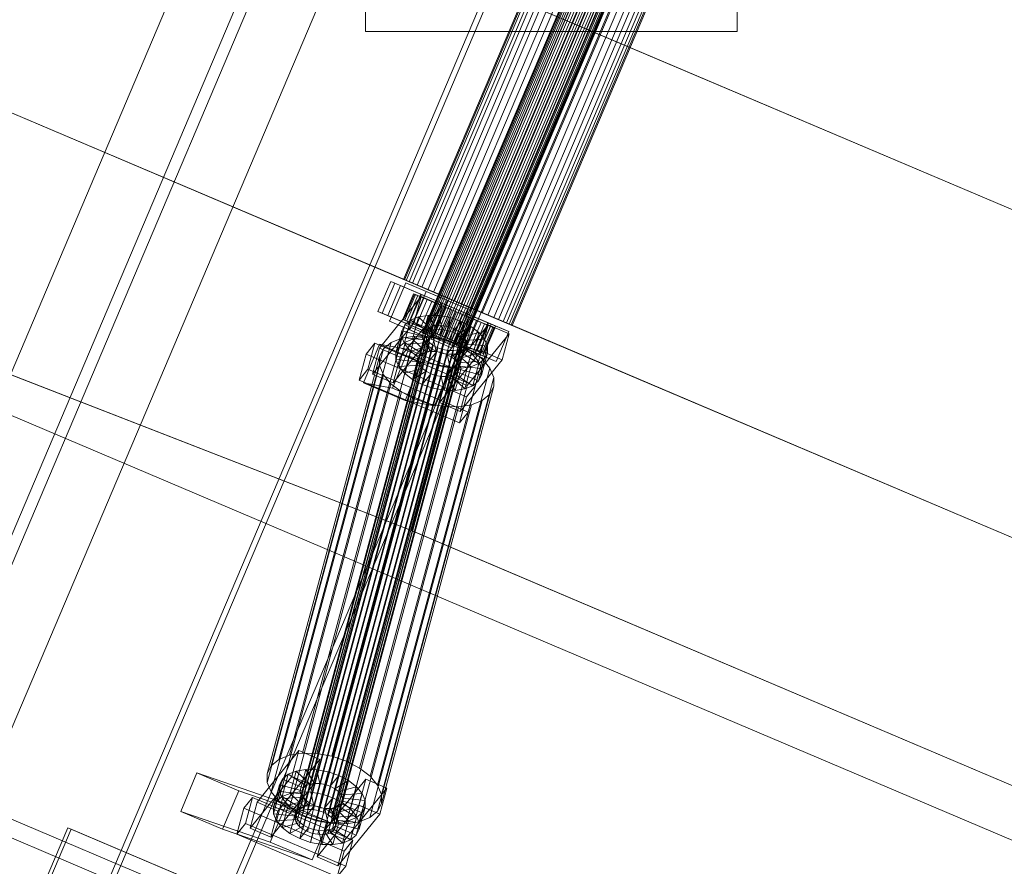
# Model space of a CAD drawing. Header units: millimetres. Extents: x -4738 to 65662, y -68080 to 6847.
# Tile 527 of 656: x 18799 to 19223, y -18870 to -18505. Entities that reach past the tile are written whole.
import ezdxf

# ---------------------------------------------------------------- set-up
doc = ezdxf.new("R2010")
doc.units = ezdxf.units.MM
doc.layers.add('superior_C02', color=7, linetype='Continuous', lineweight=0)
doc.layers.add('superior_C10', color=7, linetype='Continuous', lineweight=0)

msp = doc.modelspace()

# ---------------------------------------------------------------- linework, layer by layer
at = {"layer": 'superior_C02'}
for p, q in [((18947.51, -18510), (18947.51, -18350)), ((19107.51, -18350), (19107.51, -18510)), ((19107.51, -18510), (18947.51, -18510))]:
    msp.add_line(p, q, dxfattribs=at)
at = {"layer": 'superior_C10'}
for p, q in [((19405.667, -17218.263), (18366.275, -19666.785)), ((19430.981, -17229.008), (18391.588, -19677.531)), ((18396.191, -19679.485), (19435.583, -17230.962)), ((18421.504, -19690.23), (19460.897, -17241.708)), ((18834.018, -18882.177), (19166.155, -18099.755)), ((19168.37, -18100.695), (18836.233, -18883.117)), ((19211.967, -18119.202), (18879.83, -18901.624)), ((18882.045, -18902.564), (19214.181, -18120.142)), ((18406.51, -18238.994), (19042.738, -18509.071)), ((19043.837, -18509.538), (18407.609, -18239.46)), ((18355.713, -18358.659), (18991.941, -18628.736)), ((18993.04, -18629.203), (18356.812, -18359.125)), ((19087.612, -18367.338), (18971.951, -18639.805)), ((18972.104, -18639.87), (19087.766, -18367.403)), ((19088.023, -18367.512), (18972.361, -18639.979)), ((19088.472, -18367.703), (18972.81, -18640.17)), ((19088.968, -18367.913), (18973.307, -18640.38)), ((19089.683, -18368.217), (18974.022, -18640.684)), ((19090.385, -18368.515), (18974.724, -18640.982)), ((19091.317, -18368.91), (18975.655, -18641.378)), ((19092.177, -18369.275), (18976.515, -18641.743)), ((19093.262, -18369.736), (18977.6, -18642.203)), ((19094.221, -18370.143), (18978.559, -18642.61)), ((19095.386, -18370.637), (18979.724, -18643.105)), ((19096.378, -18371.059), (18980.717, -18643.526)), ((19097.543, -18371.553), (18981.881, -18644.02)), ((19098.502, -18371.96), (18982.84, -18644.427)), ((19099.587, -18372.421), (18983.925, -18644.888)), ((19100.447, -18372.786), (18984.785, -18645.253)), ((19101.378, -18373.181), (18985.717, -18645.648)), ((19102.08, -18373.479), (18986.419, -18645.946)), ((19102.795, -18373.783), (18987.134, -18646.25)), ((19103.292, -18373.994), (18987.63, -18646.461)), ((19103.741, -18374.184), (18988.08, -18646.652)), ((19103.998, -18374.293), (18988.336, -18646.761)), ((19104.151, -18374.358), (18988.49, -18646.826)), ((19065.51, -18377.51), (18963.915, -18616.839)), ((18964.348, -18617.023), (19065.942, -18377.693)), ((19066.668, -18378.001), (18965.073, -18617.331)), ((19067.936, -18378.54), (18966.341, -18617.869)), ((19069.337, -18379.134), (18967.742, -18618.464)), ((19071.355, -18379.991), (18969.76, -18619.32)), ((19073.336, -18380.832), (18971.741, -18620.161)), ((19075.966, -18381.948), (18974.371, -18621.278)), ((19078.392, -18382.978), (18976.798, -18622.308)), ((19081.455, -18384.278), (18979.86, -18623.608)), ((19084.161, -18385.427), (18982.566, -18624.757)), ((19087.447, -18386.822), (18985.853, -18626.152)), ((19090.249, -18388.012), (18988.655, -18627.341)), ((19093.536, -18389.407), (18991.941, -18628.736)), ((19093.536, -18389.407), (19042.738, -18509.071)), ((19096.242, -18390.556), (18994.647, -18629.885)), ((19099.304, -18391.856), (18997.71, -18631.185)), ((19101.731, -18392.886), (19000.136, -18632.215)), ((19043.837, -18509.538), (19094.635, -18389.873)), ((19104.361, -18394.002), (19002.766, -18633.331)), ((19106.342, -18394.843), (19004.747, -18634.172)), ((19108.36, -18395.7), (19006.765, -18635.029)), ((19109.761, -18396.294), (19008.166, -18635.624)), ((19111.029, -18396.833), (19009.434, -18636.162)), ((19111.754, -18397.141), (19010.16, -18636.47)), ((19112.187, -18397.324), (19010.592, -18636.653)), ((18241.459, -18440.523), (27684.903, -22449.244)), ((27685.833, -22449.639), (18242.389, -18440.917)), ((18308.823, -18469.118), (18966.137, -18724.57)), ((18967.236, -18725.037), (18309.922, -18469.585)), ((19042.738, -18509.071), (18991.941, -18628.736)), ((18993.04, -18629.203), (19043.837, -18509.538)), ((19042.738, -18509.071), (19448.681, -18681.393)), ((19449.78, -18681.86), (19043.837, -18509.538)), ((18952.878, -18630.622), (18958.348, -18617.735)), ((18957.783, -18634.877), (18964.816, -18618.308)), ((18958.348, -18617.735), (19001.635, -18636.11)), ((18958.348, -18617.735), (18960.194, -18618.518)), ((18965.073, -18617.331), (18963.915, -18616.839)), ((18963.915, -18616.839), (18964.348, -18617.023)), ((18964.348, -18617.023), (18966.341, -18617.869)), ((18964.816, -18618.308), (18982.853, -18625.964)), ((18964.816, -18618.308), (18973.6, -18622.037)), ((18967.742, -18618.464), (18965.073, -18617.331)), ((18966.341, -18617.869), (18969.76, -18619.32)), ((18971.741, -18620.161), (18967.742, -18618.464)), ((18960.194, -18618.518), (18954.723, -18631.405)), ((18957.059, -18632.397), (18962.53, -18619.51)), ((19003.48, -18636.894), (18960.194, -18618.518)), ((18962.53, -18619.51), (18971.548, -18623.338)), ((18962.53, -18619.51), (18971.388, -18623.27)), ((18973.6, -18622.037), (18966.567, -18638.606)), ((18969.76, -18619.32), (18974.371, -18621.278)), ((18976.798, -18622.308), (18971.741, -18620.161)), ((18991.637, -18629.693), (18973.6, -18622.037)), ((18974.371, -18621.278), (18979.86, -18623.608)), ((18982.566, -18624.757), (18976.798, -18622.308)), ((18953.467, -18646.454), (18971.508, -18624.203)), ((18968.233, -18623.017), (18963.544, -18634.063)), ((18963.867, -18634.201), (18968.556, -18623.155)), ((18969.099, -18623.385), (18964.41, -18634.431)), ((18970.048, -18623.788), (18965.359, -18634.834)), ((18971.388, -18623.27), (18965.917, -18636.157)), ((18971.548, -18623.338), (18966.078, -18636.225)), ((18971.096, -18624.233), (18966.407, -18635.279)), ((18972.605, -18624.873), (18967.916, -18635.919)), ((18977.421, -18626.918), (18968.233, -18623.017)), ((18968.233, -18623.017), (18969.099, -18623.385)), ((18968.556, -18623.155), (18968.233, -18623.017)), ((18971.508, -18624.203), (18968.497, -18635.383)), ((18970.048, -18623.788), (18968.556, -18623.155)), ((18968.556, -18623.155), (18977.574, -18626.983)), ((18977.831, -18627.092), (18969.099, -18623.385)), ((18969.099, -18623.385), (18971.096, -18624.233)), ((18974.087, -18625.503), (18969.398, -18636.549)), ((18978.281, -18627.283), (18970.048, -18623.788)), ((18972.605, -18624.873), (18970.048, -18623.788)), ((18978.777, -18627.494), (18971.096, -18624.233)), ((18971.096, -18624.233), (18974.087, -18625.503)), ((18976.054, -18626.338), (18971.365, -18637.384)), ((18980.406, -18627.099), (18971.388, -18623.27)), ((18980.522, -18628.041), (18971.508, -18624.203)), ((18980.406, -18627.099), (18971.548, -18623.338)), ((18979.492, -18627.797), (18972.605, -18624.873)), ((18976.054, -18626.338), (18972.605, -18624.873)), ((18972.732, -18637.964), (18977.421, -18626.918)), ((18980.194, -18628.095), (18974.087, -18625.503)), ((18974.087, -18625.503), (18977.869, -18627.108)), ((18982.853, -18625.964), (18975.819, -18642.533)), ((18981.126, -18628.491), (18976.054, -18626.338)), ((18980.16, -18628.081), (18976.054, -18626.338)), ((18977.831, -18627.092), (18977.421, -18626.918)), ((18977.421, -18626.918), (18977.574, -18626.983)), ((18979.86, -18623.608), (18985.853, -18626.152)), ((18988.655, -18627.341), (18982.566, -18624.757)), ((18982.853, -18625.964), (18991.637, -18629.693)), ((18985.853, -18626.152), (18991.941, -18628.736)), ((18996.165, -18648.997), (18952.878, -18630.622)), ((18954.723, -18631.405), (18952.878, -18630.622)), ((18980.522, -18628.041), (18962.481, -18650.292)), ((18991.941, -18628.736), (18966.137, -18724.57)), ((18967.236, -18725.037), (18993.04, -18629.203)), ((18977.574, -18626.983), (18972.885, -18638.029)), ((18973.142, -18638.138), (18977.831, -18627.092)), ((18977.869, -18627.108), (18973.18, -18638.154)), ((18973.592, -18638.329), (18978.281, -18627.283)), ((18974.088, -18638.54), (18978.777, -18627.494)), ((18974.803, -18638.843), (18979.492, -18627.797)), ((18974.935, -18639.986), (18980.406, -18627.099)), ((18980.16, -18628.081), (18975.471, -18639.126)), ((18975.505, -18639.141), (18980.194, -18628.095)), ((18976.437, -18639.537), (18981.126, -18628.491)), ((18977.297, -18639.902), (18981.986, -18628.856)), ((18982.184, -18628.94), (18977.495, -18639.986)), ((18977.511, -18639.222), (18980.522, -18628.041)), ((18977.574, -18626.983), (18978.281, -18627.283)), ((18978.777, -18627.494), (18977.831, -18627.092)), ((18981.986, -18628.856), (18977.869, -18627.108)), ((18977.869, -18627.108), (18982.184, -18628.94)), ((18978.281, -18627.283), (18979.492, -18627.797)), ((18978.382, -18640.362), (18983.071, -18629.316)), ((18980.194, -18628.095), (18978.777, -18627.494)), ((18979.341, -18640.769), (18984.03, -18629.723)), ((18979.492, -18627.797), (18981.126, -18628.491)), ((18984.643, -18629.983), (18979.954, -18641.029)), ((18983.071, -18629.316), (18980.16, -18628.081)), ((18984.643, -18629.983), (18980.16, -18628.081)), ((18981.986, -18628.856), (18980.194, -18628.095)), ((18980.505, -18641.264), (18985.194, -18630.218)), ((18981.126, -18628.491), (18983.071, -18629.316)), ((18981.498, -18641.685), (18986.187, -18630.639)), ((18984.03, -18629.723), (18981.986, -18628.856)), ((18986.739, -18630.873), (18982.05, -18641.919)), ((18984.03, -18629.723), (18982.184, -18628.94)), ((18982.184, -18628.94), (18986.739, -18630.873)), ((18982.663, -18642.179), (18987.352, -18631.133)), ((18983.071, -18629.316), (18985.194, -18630.218)), ((18986.187, -18630.639), (18984.03, -18629.723)), ((18984.603, -18646.262), (18991.637, -18629.693)), ((18985.194, -18630.218), (18984.643, -18629.983)), ((18989.197, -18631.917), (18984.643, -18629.983)), ((18985.194, -18630.218), (18987.352, -18631.133)), ((18988.31, -18631.54), (18986.187, -18630.639)), ((18986.187, -18630.639), (18986.739, -18630.873)), ((18986.739, -18630.873), (18991.221, -18632.776)), ((18987.352, -18631.133), (18989.197, -18631.917)), ((18987.352, -18631.133), (18989.396, -18632.001)), ((18994.647, -18629.885), (18988.655, -18627.341)), ((18991.941, -18628.736), (19397.884, -18801.058)), ((18991.941, -18628.736), (18997.71, -18631.185)), ((19398.983, -18801.524), (18993.04, -18629.203)), ((19000.136, -18632.215), (18994.647, -18629.885)), ((18997.71, -18631.185), (19002.766, -18633.331)), ((18968.497, -18635.383), (18950.457, -18657.635)), ((18954.723, -18631.405), (18998.01, -18649.781)), ((18966.078, -18636.225), (18957.059, -18632.397)), ((18965.917, -18636.157), (18957.059, -18632.397)), ((18975.819, -18642.533), (18957.783, -18634.877)), ((18966.567, -18638.606), (18957.783, -18634.877)), ((18964.41, -18634.431), (18963.544, -18634.063)), ((18963.544, -18634.063), (18972.732, -18637.964)), ((18963.544, -18634.063), (18963.867, -18634.201)), ((18972.885, -18638.029), (18963.867, -18634.201)), ((18963.867, -18634.201), (18965.359, -18634.834)), ((18966.883, -18634.4), (18964.303, -18643.983)), ((18966.407, -18635.279), (18964.41, -18634.431)), ((18964.41, -18634.431), (18973.142, -18638.138)), ((18966.883, -18634.4), (18964.451, -18636.431)), ((18965.359, -18634.834), (18973.592, -18638.329)), ((18965.359, -18634.834), (18967.916, -18635.919)), ((18969.398, -18636.549), (18966.407, -18635.279)), ((18966.407, -18635.279), (18974.088, -18638.54)), ((18970.316, -18633.004), (18966.883, -18634.4)), ((18974.617, -18639.307), (18966.883, -18634.4)), ((18970.316, -18633.004), (18967.736, -18642.588)), ((18968.497, -18635.383), (18977.511, -18639.222)), ((18974.517, -18632.339), (18970.316, -18633.004)), ((18976.243, -18638.646), (18970.316, -18633.004)), ((18974.517, -18632.339), (18971.936, -18641.922)), ((18978.233, -18638.331), (18974.517, -18632.339)), ((18979.199, -18632.45), (18974.517, -18632.339)), ((18979.199, -18632.45), (18976.618, -18642.033)), ((18980.451, -18638.383), (18979.199, -18632.45)), ((18984.043, -18633.328), (18979.199, -18632.45)), ((18984.043, -18633.328), (18981.462, -18642.912)), ((18982.745, -18638.8), (18984.043, -18633.328)), ((18983.621, -18642.586), (18988.31, -18631.54)), ((18988.719, -18634.916), (18984.043, -18633.328)), ((18989.197, -18631.917), (18984.508, -18642.963)), ((18984.707, -18643.047), (18989.396, -18632.001)), ((18984.96, -18639.551), (18988.719, -18634.916)), ((18985.566, -18643.412), (18990.255, -18632.366)), ((18985.917, -18644.647), (18991.388, -18631.76)), ((18988.719, -18634.916), (18986.138, -18644.499)), ((18986.498, -18643.808), (18991.187, -18632.762)), ((18991.221, -18632.776), (18986.532, -18643.822)), ((18987.2, -18644.106), (18991.889, -18633.06)), ((18987.915, -18644.409), (18992.604, -18633.363)), ((18990.255, -18632.366), (18988.31, -18631.54)), ((18988.31, -18631.54), (18991.221, -18632.776)), ((18988.412, -18644.62), (18993.101, -18633.574)), ((18992.908, -18637.103), (18988.719, -18634.916)), ((18993.512, -18633.748), (18988.823, -18644.794)), ((18988.861, -18644.811), (18993.55, -18633.765)), ((18989.118, -18644.92), (18993.807, -18633.874)), ((18993.512, -18633.748), (18989.197, -18631.917)), ((18989.271, -18644.985), (18993.96, -18633.939)), ((18989.396, -18632.001), (18993.512, -18633.748)), ((18989.396, -18632.001), (18991.187, -18632.762)), ((18991.889, -18633.06), (18990.255, -18632.366)), ((18990.255, -18632.366), (18995.327, -18634.519)), ((18995.327, -18634.519), (18990.638, -18645.565)), ((18991.187, -18632.762), (18997.294, -18635.354)), ((18991.187, -18632.762), (18992.604, -18633.363)), ((18991.221, -18632.776), (18995.327, -18634.519)), ((18991.388, -18631.76), (19000.406, -18635.589)), ((18991.388, -18631.76), (19000.246, -18635.521)), ((18993.101, -18633.574), (18991.889, -18633.06)), ((18991.889, -18633.06), (18998.776, -18635.983)), ((18992.604, -18633.363), (19000.286, -18636.624)), ((18992.604, -18633.363), (18993.55, -18633.765)), ((18997.294, -18635.354), (18992.605, -18646.4)), ((18993.807, -18633.874), (18993.101, -18633.574)), ((18993.101, -18633.574), (19001.334, -18637.069)), ((18997.294, -18635.354), (18993.512, -18633.748)), ((18993.55, -18633.765), (19002.283, -18637.472)), ((18993.55, -18633.765), (18993.96, -18633.939)), ((18993.96, -18633.939), (18993.807, -18633.874)), ((18993.807, -18633.874), (19002.825, -18637.702)), ((18993.96, -18633.939), (19003.149, -18637.839)), ((18995.327, -18634.519), (18998.776, -18635.983)), ((19000.286, -18636.624), (18997.294, -18635.354)), ((19004.747, -18634.172), (19000.136, -18632.215)), ((19002.766, -18633.331), (19006.765, -18635.029)), ((19008.166, -18635.624), (19004.747, -18634.172)), ((19006.765, -18635.029), (19009.434, -18636.162)), ((18917.771, -18847.112), (18973.895, -18638.672)), ((18975.047, -18637.71), (18918.923, -18846.15)), ((18976.673, -18637.049), (18920.549, -18845.488)), ((18978.663, -18636.734), (18922.539, -18845.173)), ((18980.881, -18636.786), (18924.756, -18845.226)), ((18983.175, -18637.202), (18927.051, -18845.642)), ((18985.39, -18637.954), (18929.266, -18846.394)), ((18987.375, -18638.99), (18931.25, -18847.43)), ((18959.471, -18661.473), (18977.511, -18639.222)), ((18963.186, -18638.959), (18960.606, -18648.543)), ((18961.871, -18646.015), (18964.451, -18636.431)), ((18963.186, -18638.959), (18963.175, -18641.812)), ((18964.451, -18636.431), (18963.186, -18638.959)), ((18972.866, -18641.467), (18963.186, -18638.959)), ((18964.451, -18636.431), (18973.465, -18640.269)), ((18965.917, -18636.157), (18974.935, -18639.986)), ((18966.078, -18636.225), (18974.935, -18639.986)), ((18966.567, -18638.606), (18984.603, -18646.262)), ((18967.916, -18635.919), (18974.803, -18638.843)), ((18967.916, -18635.919), (18971.365, -18637.384)), ((18973.18, -18638.154), (18969.398, -18636.549)), ((18969.398, -18636.549), (18975.505, -18639.141)), ((18971.365, -18637.384), (18976.437, -18639.537)), ((18971.365, -18637.384), (18975.471, -18639.126)), ((18972.036, -18648.891), (18974.617, -18639.307)), ((18972.732, -18637.964), (18973.142, -18638.138)), ((18972.885, -18638.029), (18972.732, -18637.964)), ((18973.592, -18638.329), (18972.885, -18638.029)), ((18973.142, -18638.138), (18974.088, -18638.54)), ((18977.495, -18639.986), (18973.18, -18638.154)), ((18973.18, -18638.154), (18977.297, -18639.902)), ((18973.895, -18638.672), (18973.296, -18639.869)), ((18973.465, -18640.269), (18974.617, -18639.307)), ((18974.803, -18638.843), (18973.592, -18638.329)), ((18973.663, -18648.229), (18976.243, -18638.646)), ((18975.047, -18637.71), (18973.895, -18638.672)), ((18974.088, -18638.54), (18975.505, -18639.141)), ((18974.617, -18639.307), (18976.243, -18638.646)), ((18976.437, -18639.537), (18974.803, -18638.843)), ((18976.673, -18637.049), (18975.047, -18637.71)), ((18975.471, -18639.126), (18978.382, -18640.362)), ((18975.471, -18639.126), (18979.954, -18641.029)), ((18975.505, -18639.141), (18977.297, -18639.902)), ((18975.653, -18647.914), (18978.233, -18638.331)), ((18976.243, -18638.646), (18978.233, -18638.331)), ((18978.382, -18640.362), (18976.437, -18639.537)), ((18978.663, -18636.734), (18976.673, -18637.049)), ((18977.87, -18647.967), (18980.451, -18638.383)), ((18978.233, -18638.331), (18980.451, -18638.383)), ((18980.881, -18636.786), (18978.663, -18636.734)), ((18980.165, -18648.383), (18982.745, -18638.8)), ((18980.451, -18638.383), (18982.745, -18638.8)), ((18983.175, -18637.202), (18980.881, -18636.786)), ((18982.312, -18658.736), (19000.352, -18636.485)), ((18982.38, -18649.135), (18984.96, -18639.551)), ((18982.745, -18638.8), (18984.96, -18639.551)), ((18985.39, -18637.954), (18983.175, -18637.202)), ((18984.96, -18639.551), (18986.945, -18640.588)), ((18987.375, -18638.99), (18985.39, -18637.954)), ((18986.945, -18640.588), (18992.908, -18637.103)), ((18988.993, -18640.24), (18987.375, -18638.99)), ((18992.908, -18637.103), (18990.327, -18646.687)), ((18996.325, -18639.742), (18992.908, -18637.103)), ((18998.776, -18635.983), (18994.087, -18647.029)), ((19000.246, -18635.521), (18994.775, -18648.407)), ((19000.406, -18635.589), (18994.935, -18648.475)), ((19000.286, -18636.624), (18995.597, -18647.67)), ((19001.635, -18636.11), (18996.165, -18648.997)), ((19001.334, -18637.069), (18996.645, -18648.115)), ((19000.352, -18636.485), (18997.342, -18647.665)), ((19002.283, -18637.472), (18997.594, -18648.517)), ((18998.01, -18649.781), (19003.48, -18636.894)), ((19002.825, -18637.702), (18998.136, -18648.748)), ((19003.149, -18637.839), (18998.46, -18648.885)), ((18998.776, -18635.983), (19001.334, -18637.069)), ((19009.264, -18639.349), (19000.246, -18635.521)), ((19002.283, -18637.472), (19000.286, -18636.624)), ((19009.366, -18640.323), (19000.352, -18636.485)), ((19009.264, -18639.349), (19000.406, -18635.589)), ((19001.334, -18637.069), (19002.825, -18637.702)), ((19003.48, -18636.894), (19001.635, -18636.11)), ((19003.149, -18637.839), (19002.283, -18637.472)), ((19002.825, -18637.702), (19003.149, -18637.839)), ((19003.793, -18652.236), (19009.264, -18639.349)), ((19010.16, -18636.47), (19008.166, -18635.624)), ((19009.434, -18636.162), (19010.592, -18636.653)), ((19010.592, -18636.653), (19010.16, -18636.47)), ((18963.082, -18642.171), (18914.699, -18821.861)), ((18973.291, -18641.221), (18917.166, -18849.66)), ((18973.296, -18639.869), (18917.172, -18848.309)), ((18973.879, -18642.634), (18917.755, -18851.074)), ((18968.698, -18641.282), (18920.315, -18820.971)), ((18974.957, -18641.43), (18926.574, -18821.119)), ((18988.993, -18640.24), (18932.869, -18848.68)), ((18981.432, -18642.605), (18933.049, -18822.294)), ((18990.136, -18641.619), (18934.011, -18850.058)), ((18990.724, -18643.032), (18934.6, -18851.471)), ((18963.082, -18642.171), (18958.493, -18644.037)), ((18963.175, -18641.812), (18960.595, -18651.395)), ((18968.698, -18641.282), (18963.082, -18642.171)), ((18972.861, -18642.818), (18963.175, -18641.812)), ((18963.175, -18641.812), (18964.418, -18644.795)), ((18964.303, -18643.983), (18967.736, -18642.588)), ((18967.736, -18642.588), (18971.936, -18641.922)), ((18967.736, -18642.588), (18973.663, -18648.229)), ((18974.957, -18641.43), (18968.698, -18641.282)), ((18970.28, -18652.401), (18972.861, -18642.818)), ((18970.285, -18651.05), (18972.866, -18641.467)), ((18973.465, -18640.269), (18970.885, -18649.853)), ((18971.936, -18641.922), (18975.653, -18647.914)), ((18971.936, -18641.922), (18976.618, -18642.033)), ((18972.361, -18639.979), (18971.951, -18639.805)), ((18971.951, -18639.805), (18972.104, -18639.87)), ((18972.104, -18639.87), (18972.81, -18640.17)), ((18973.307, -18640.38), (18972.361, -18639.979)), ((18972.81, -18640.17), (18974.022, -18640.684)), ((18972.861, -18642.818), (18972.866, -18641.467)), ((18973.449, -18644.231), (18972.861, -18642.818)), ((18972.866, -18641.467), (18973.465, -18640.269)), ((18973.296, -18639.869), (18973.291, -18641.221)), ((18973.291, -18641.221), (18973.879, -18642.634)), ((18974.724, -18640.982), (18973.307, -18640.38)), ((18973.879, -18642.634), (18975.022, -18644.012)), ((18974.022, -18640.684), (18975.655, -18641.378)), ((18976.515, -18641.743), (18974.724, -18640.982)), ((18981.432, -18642.605), (18974.957, -18641.43)), ((18975.655, -18641.378), (18977.6, -18642.203)), ((18975.819, -18642.533), (18984.603, -18646.262)), ((18978.559, -18642.61), (18976.515, -18641.743)), ((18976.618, -18642.033), (18977.87, -18647.967)), ((18976.618, -18642.033), (18981.462, -18642.912)), ((18977.297, -18639.902), (18979.341, -18640.769)), ((18982.05, -18641.919), (18977.495, -18639.986)), ((18977.495, -18639.986), (18979.341, -18640.769)), ((18977.6, -18642.203), (18979.724, -18643.105)), ((18980.505, -18641.264), (18978.382, -18640.362)), ((18980.717, -18643.526), (18978.559, -18642.61)), ((18979.341, -18640.769), (18981.498, -18641.685)), ((18979.724, -18643.105), (18981.881, -18644.02)), ((18979.954, -18641.029), (18980.505, -18641.264)), ((18979.954, -18641.029), (18984.508, -18642.963)), ((18981.462, -18642.912), (18980.165, -18648.383)), ((18982.663, -18642.179), (18980.505, -18641.264)), ((18982.84, -18644.427), (18980.717, -18643.526)), ((18987.683, -18644.727), (18981.432, -18642.605)), ((18981.462, -18642.912), (18986.138, -18644.499)), ((18982.05, -18641.919), (18981.498, -18641.685)), ((18981.498, -18641.685), (18983.621, -18642.586)), ((18986.532, -18643.822), (18982.05, -18641.919)), ((18984.508, -18642.963), (18982.663, -18642.179)), ((18984.707, -18643.047), (18982.663, -18642.179)), ((18986.532, -18643.822), (18983.621, -18642.586)), ((18983.621, -18642.586), (18985.566, -18643.412)), ((18984.364, -18650.171), (18986.945, -18640.588)), ((18984.508, -18642.963), (18988.823, -18644.794)), ((18988.823, -18644.794), (18984.707, -18643.047)), ((18986.498, -18643.808), (18984.707, -18643.047)), ((18990.638, -18645.565), (18985.566, -18643.412)), ((18985.566, -18643.412), (18987.2, -18644.106)), ((18985.983, -18651.421), (18988.563, -18641.838)), ((18992.605, -18646.4), (18986.498, -18643.808)), ((18987.915, -18644.409), (18986.498, -18643.808)), ((18990.638, -18645.565), (18986.532, -18643.822)), ((18986.945, -18640.588), (18988.563, -18641.838)), ((18987.125, -18652.799), (18989.706, -18643.216)), ((18988.563, -18641.838), (18996.325, -18639.742)), ((18988.563, -18641.838), (18989.706, -18643.216)), ((18990.136, -18641.619), (18988.993, -18640.24)), ((18989.706, -18643.216), (18998.737, -18642.652)), ((18989.706, -18643.216), (18990.294, -18644.629)), ((18990.724, -18643.032), (18990.136, -18641.619)), ((18990.719, -18644.383), (18990.724, -18643.032)), ((19009.366, -18640.323), (18991.325, -18662.574)), ((18996.325, -18639.742), (18993.745, -18649.325)), ((18998.737, -18642.652), (18996.157, -18652.235)), ((18998.737, -18642.652), (18996.325, -18639.742)), ((18999.98, -18645.635), (18998.737, -18642.652)), ((19006.356, -18651.504), (19009.366, -18640.323)), ((18906.859, -18826.442), (18955.242, -18646.753)), ((18958.493, -18644.037), (18910.11, -18823.727)), ((18975.022, -18644.012), (18918.897, -18852.452)), ((18976.64, -18645.262), (18920.516, -18853.702)), ((18978.625, -18646.298), (18922.501, -18854.738)), ((18980.84, -18647.05), (18924.715, -18855.49)), ((18983.134, -18647.467), (18927.01, -18855.906)), ((18985.352, -18647.519), (18929.228, -18855.959)), ((18987.342, -18647.204), (18931.217, -18855.644)), ((18988.968, -18646.543), (18932.844, -18854.982)), ((18990.12, -18645.581), (18933.996, -18854.02)), ((18990.719, -18644.383), (18934.595, -18852.823)), ((18987.683, -18644.727), (18939.3, -18824.416)), ((18993.284, -18647.651), (18944.901, -18827.341)), ((18946.607, -18661.432), (18953.48, -18644.816)), ((18947.756, -18649.011), (18951.515, -18644.375)), ((18951.515, -18644.375), (18948.504, -18655.556)), ((18950.457, -18657.635), (18953.467, -18646.454)), ((18994.781, -18662.798), (18951.515, -18644.375)), ((18953.467, -18646.454), (18962.481, -18650.292)), ((18953.48, -18644.816), (18971.516, -18652.472)), ((18953.48, -18644.816), (18966.061, -18647.041)), ((18955.242, -18646.753), (18953.551, -18650.132)), ((18958.493, -18644.037), (18955.242, -18646.753)), ((18966.061, -18647.041), (18959.188, -18663.657)), ((18960.606, -18648.543), (18961.871, -18646.015)), ((18964.418, -18644.795), (18961.837, -18654.378)), ((18961.871, -18646.015), (18964.303, -18643.983)), ((18970.885, -18649.853), (18961.871, -18646.015)), ((18966.83, -18647.705), (18964.249, -18657.288)), ((18964.303, -18643.983), (18972.036, -18648.891)), ((18973.449, -18644.231), (18964.418, -18644.795)), ((18964.418, -18644.795), (18966.83, -18647.705)), ((18984.097, -18654.697), (18966.061, -18647.041)), ((18974.592, -18645.61), (18966.83, -18647.705)), ((18966.83, -18647.705), (18970.247, -18650.344)), ((18976.21, -18646.859), (18970.247, -18650.344)), ((18970.869, -18653.815), (18973.449, -18644.231)), ((18972.011, -18655.193), (18974.592, -18645.61)), ((18974.592, -18645.61), (18973.449, -18644.231)), ((18973.63, -18656.443), (18976.21, -18646.859)), ((18975.653, -18647.914), (18973.663, -18648.229)), ((18978.195, -18647.896), (18974.436, -18652.531)), ((18976.21, -18646.859), (18974.592, -18645.61)), ((18975.022, -18644.012), (18976.64, -18645.262)), ((18975.614, -18657.479), (18978.195, -18647.896)), ((18977.87, -18647.967), (18975.653, -18647.914)), ((18978.195, -18647.896), (18976.21, -18646.859)), ((18976.64, -18645.262), (18978.625, -18646.298)), ((18980.165, -18648.383), (18977.87, -18647.967)), ((18980.41, -18648.648), (18978.195, -18647.896)), ((18978.625, -18646.298), (18980.84, -18647.05)), ((18997.342, -18647.665), (18979.301, -18669.917)), ((18980.84, -18647.05), (18983.134, -18647.467)), ((18981.881, -18644.02), (18983.925, -18644.888)), ((18986.138, -18644.499), (18982.38, -18649.135)), ((18984.785, -18645.253), (18982.84, -18644.427)), ((18983.134, -18647.467), (18985.352, -18647.519)), ((18983.925, -18644.888), (18985.717, -18645.648)), ((18990.327, -18646.687), (18984.364, -18650.171)), ((18986.419, -18645.946), (18984.785, -18645.253)), ((18985.352, -18647.519), (18987.342, -18647.204)), ((18985.717, -18645.648), (18987.134, -18646.25)), ((18994.935, -18648.475), (18985.917, -18644.647)), ((18994.775, -18648.407), (18985.917, -18644.647)), ((18985.958, -18657.723), (18988.538, -18648.14)), ((18986.138, -18644.499), (18990.327, -18646.687)), ((18987.63, -18646.461), (18986.419, -18645.946)), ((18988.538, -18648.14), (18986.912, -18648.801)), ((18987.11, -18656.761), (18989.69, -18647.178)), ((18987.134, -18646.25), (18988.08, -18646.652)), ((18994.087, -18647.029), (18987.2, -18644.106)), ((18987.2, -18644.106), (18988.412, -18644.62)), ((18987.342, -18647.204), (18988.968, -18646.543)), ((18988.336, -18646.761), (18987.63, -18646.461)), ((18993.284, -18647.651), (18987.683, -18644.727)), ((18987.709, -18655.564), (18990.289, -18645.98)), ((18987.714, -18654.212), (18990.294, -18644.629)), ((18995.597, -18647.67), (18987.915, -18644.409)), ((18988.861, -18644.811), (18987.915, -18644.409)), ((18988.08, -18646.652), (18988.49, -18646.826)), ((18988.49, -18646.826), (18988.336, -18646.761)), ((18996.645, -18648.115), (18988.412, -18644.62)), ((18988.412, -18644.62), (18989.118, -18644.92)), ((18989.69, -18647.178), (18988.538, -18648.14)), ((18988.538, -18648.14), (18996.272, -18653.047)), ((18988.823, -18644.794), (18992.605, -18646.4)), ((18997.594, -18648.517), (18988.861, -18644.811)), ((18989.271, -18644.985), (18988.861, -18644.811)), ((18988.968, -18646.543), (18990.12, -18645.581)), ((18998.136, -18648.748), (18989.118, -18644.92)), ((18989.118, -18644.92), (18989.271, -18644.985)), ((18998.46, -18648.885), (18989.271, -18644.985)), ((18990.289, -18645.98), (18989.69, -18647.178)), ((18989.69, -18647.178), (18998.704, -18651.016)), ((18990.12, -18645.581), (18990.719, -18644.383)), ((18990.294, -18644.629), (18990.289, -18645.98)), ((18990.289, -18645.98), (18999.968, -18648.488)), ((18990.294, -18644.629), (18999.98, -18645.635)), ((18990.327, -18646.687), (18993.745, -18649.325)), ((18994.087, -18647.029), (18990.638, -18645.565)), ((18992.605, -18646.4), (18995.597, -18647.67)), ((18997.852, -18651.179), (18993.284, -18647.651)), ((18996.645, -18648.115), (18994.087, -18647.029)), ((18995.597, -18647.67), (18997.594, -18648.517)), ((18998.136, -18648.748), (18996.645, -18648.115)), ((18997.342, -18647.665), (19006.356, -18651.504)), ((18999.98, -18645.635), (18997.399, -18655.219)), ((18999.968, -18648.488), (18999.98, -18645.635)), ((18953.551, -18650.132), (18905.168, -18829.822)), ((18944.746, -18660.192), (18947.756, -18649.011)), ((18947.756, -18649.011), (18991.023, -18667.434)), ((18997.852, -18651.179), (18949.469, -18830.868)), ((18953.551, -18650.132), (18953.536, -18653.946)), ((18962.481, -18650.292), (18959.471, -18661.473)), ((18960.595, -18651.395), (18960.606, -18648.543)), ((18961.837, -18654.378), (18960.595, -18651.395)), ((18960.595, -18651.395), (18970.28, -18652.401)), ((18960.606, -18648.543), (18970.285, -18651.05)), ((18970.247, -18650.344), (18967.667, -18659.927)), ((18970.247, -18650.344), (18974.436, -18652.531)), ((18970.285, -18651.05), (18970.28, -18652.401)), ((18970.885, -18649.853), (18970.285, -18651.05)), ((18972.036, -18648.891), (18970.885, -18649.853)), ((18973.663, -18648.229), (18972.036, -18648.891)), ((18977.829, -18658.231), (18980.41, -18648.648)), ((18980.41, -18648.648), (18979.112, -18654.119)), ((18980.124, -18658.647), (18982.704, -18649.064)), ((18982.38, -18649.135), (18980.165, -18648.383)), ((18982.704, -18649.064), (18980.41, -18648.648)), ((18982.342, -18658.7), (18984.922, -18649.116)), ((18984.364, -18650.171), (18982.38, -18649.135)), ((18984.922, -18649.116), (18982.704, -18649.064)), ((18982.704, -18649.064), (18983.956, -18654.998)), ((18984.331, -18658.385), (18986.912, -18648.801)), ((18985.983, -18651.421), (18984.364, -18650.171)), ((18986.912, -18648.801), (18984.922, -18649.116)), ((18984.922, -18649.116), (18988.638, -18655.108)), ((18993.745, -18649.325), (18985.983, -18651.421)), ((18987.125, -18652.799), (18985.983, -18651.421)), ((18986.912, -18648.801), (18992.839, -18654.443)), ((18996.157, -18652.235), (18987.125, -18652.799)), ((18988.315, -18673.755), (19006.356, -18651.504)), ((18993.745, -18649.325), (18996.157, -18652.235)), ((18994.775, -18648.407), (19003.793, -18652.236)), ((18994.935, -18648.475), (19003.793, -18652.236)), ((18998.704, -18651.016), (18996.123, -18660.599)), ((18996.157, -18652.235), (18997.399, -18655.219)), ((18996.165, -18648.997), (18998.01, -18649.781)), ((18996.272, -18653.047), (18998.704, -18651.016)), ((18999.968, -18648.488), (18997.388, -18658.071)), ((18997.594, -18648.517), (18998.46, -18648.885)), ((19001.077, -18655.069), (18997.852, -18651.179)), ((18998.46, -18648.885), (18998.136, -18648.748)), ((18998.704, -18651.016), (18999.968, -18648.488)), ((18953.536, -18653.946), (18905.153, -18833.635)), ((18948.504, -18655.556), (18944.746, -18660.192)), ((18948.504, -18655.556), (18991.771, -18673.979)), ((19001.077, -18655.069), (18952.694, -18834.758)), ((18953.536, -18653.946), (18955.197, -18657.934)), ((18961.837, -18654.378), (18970.869, -18653.815)), ((18964.249, -18657.288), (18961.837, -18654.378)), ((18964.249, -18657.288), (18972.011, -18655.193)), ((18971.516, -18652.472), (18964.643, -18669.088)), ((18967.667, -18659.927), (18973.63, -18656.443)), ((18970.28, -18652.401), (18970.869, -18653.815)), ((18970.869, -18653.815), (18972.011, -18655.193)), ((18971.516, -18652.472), (18984.097, -18654.697)), ((18974.436, -18652.531), (18971.856, -18662.115)), ((18972.011, -18655.193), (18973.63, -18656.443)), ((18973.63, -18656.443), (18975.614, -18657.479)), ((18974.436, -18652.531), (18979.112, -18654.119)), ((18979.112, -18654.119), (18976.532, -18663.702)), ((18977.224, -18671.314), (18984.097, -18654.697)), ((18979.112, -18654.119), (18983.956, -18654.998)), ((18983.956, -18654.998), (18981.376, -18664.581)), ((18983.956, -18654.998), (18988.638, -18655.108)), ((18988.638, -18655.108), (18986.058, -18664.692)), ((18987.11, -18656.761), (18987.709, -18655.564)), ((18987.714, -18654.212), (18987.125, -18652.799)), ((18987.709, -18655.564), (18987.714, -18654.212)), ((18997.388, -18658.071), (18987.709, -18655.564)), ((18997.399, -18655.219), (18987.714, -18654.212)), ((18988.638, -18655.108), (18992.839, -18654.443)), ((18992.839, -18654.443), (18990.258, -18664.026)), ((18992.839, -18654.443), (18996.272, -18653.047)), ((18996.272, -18653.047), (18993.692, -18662.631)), ((18997.399, -18655.219), (18997.388, -18658.071)), ((19002.738, -18659.057), (19001.077, -18655.069)), ((18955.197, -18657.934), (18906.814, -18837.623)), ((18988.012, -18678.615), (18944.746, -18660.192)), ((18959.471, -18661.473), (18950.457, -18657.635)), ((19002.738, -18659.057), (18954.355, -18838.746)), ((18955.197, -18657.934), (18958.422, -18661.824)), ((18967.667, -18659.927), (18964.249, -18657.288)), ((18971.856, -18662.115), (18967.667, -18659.927)), ((18971.856, -18662.115), (18975.614, -18657.479)), ((18975.614, -18657.479), (18977.829, -18658.231)), ((18976.532, -18663.702), (18977.829, -18658.231)), ((18977.829, -18658.231), (18980.124, -18658.647)), ((18979.301, -18669.917), (18982.312, -18658.736)), ((18981.376, -18664.581), (18980.124, -18658.647)), ((18980.124, -18658.647), (18982.342, -18658.7)), ((18982.312, -18658.736), (18991.325, -18662.574)), ((18982.342, -18658.7), (18984.331, -18658.385)), ((18986.058, -18664.692), (18982.342, -18658.7)), ((18984.331, -18658.385), (18985.958, -18657.723)), ((18990.258, -18664.026), (18984.331, -18658.385)), ((18985.958, -18657.723), (18987.11, -18656.761)), ((18993.692, -18662.631), (18985.958, -18657.723)), ((18996.123, -18660.599), (18987.11, -18656.761)), ((18996.123, -18660.599), (18993.692, -18662.631)), ((18997.388, -18658.071), (18996.123, -18660.599)), ((19002.723, -18662.871), (19002.738, -18659.057)), ((18958.422, -18661.824), (18910.039, -18841.513)), ((18964.643, -18669.088), (18946.607, -18661.432)), ((18959.188, -18663.657), (18946.607, -18661.432)), ((19002.723, -18662.871), (18954.34, -18842.56)), ((18958.422, -18661.824), (18962.99, -18665.352)), ((18959.188, -18663.657), (18977.224, -18671.314)), ((18976.532, -18663.702), (18971.856, -18662.115)), ((18981.376, -18664.581), (18976.532, -18663.702)), ((18986.058, -18664.692), (18981.376, -18664.581)), ((18990.258, -18664.026), (18986.058, -18664.692)), ((18991.325, -18662.574), (18988.315, -18673.755)), ((18993.692, -18662.631), (18990.258, -18664.026)), ((18994.781, -18662.798), (18991.023, -18667.434)), ((18991.771, -18673.979), (18994.781, -18662.798)), ((19001.032, -18666.25), (19002.723, -18662.871)), ((18962.99, -18665.352), (18914.607, -18845.041)), ((18968.59, -18668.276), (18920.207, -18847.965)), ((18997.781, -18668.966), (18949.398, -18848.655)), ((19001.032, -18666.25), (18952.649, -18845.94)), ((18962.99, -18665.352), (18968.59, -18668.276)), ((18964.643, -18669.088), (18977.224, -18671.314)), ((18968.59, -18668.276), (18974.841, -18670.398)), ((18991.023, -18667.434), (18988.012, -18678.615)), ((18993.191, -18670.831), (18997.781, -18668.966)), ((18997.781, -18668.966), (19001.032, -18666.25)), ((18974.841, -18670.398), (18926.458, -18850.087)), ((18981.317, -18671.573), (18932.934, -18851.262)), ((18987.576, -18671.721), (18939.193, -18851.41)), ((18993.191, -18670.831), (18944.808, -18850.521)), ((18974.841, -18670.398), (18981.317, -18671.573)), ((18988.315, -18673.755), (18979.301, -18669.917)), ((18981.317, -18671.573), (18987.576, -18671.721)), ((18987.576, -18671.721), (18993.191, -18670.831)), ((18988.012, -18678.615), (18991.771, -18673.979)), ((18966.137, -18724.57), (19372.079, -18896.892)), ((18967.236, -18725.037), (18966.137, -18724.57)), ((19373.178, -18897.359), (18967.236, -18725.037)), ((19677.734, -19224.037), (18595.562, -18764.657)), ((19686.961, -19227.954), (18604.789, -18768.574)), ((19713.86, -19247.52), (18596.626, -18773.257)), ((19715.097, -19248.046), (18597.863, -18773.782)), ((19713.719, -19239.313), (18631.547, -18779.933)), ((19721.1, -19242.446), (18638.929, -18783.067)), ((18900.783, -18842.116), (18918.824, -18819.865)), ((18910.11, -18823.727), (18914.699, -18821.861)), ((18914.699, -18821.861), (18920.315, -18820.971)), ((18918.824, -18819.865), (18915.814, -18831.045)), ((18927.838, -18823.703), (18918.824, -18819.865)), ((18920.315, -18820.971), (18926.574, -18821.119)), ((18926.574, -18821.119), (18933.049, -18822.294)), ((18906.859, -18826.442), (18910.11, -18823.727)), ((18927.838, -18823.703), (18909.797, -18845.954)), ((18924.828, -18834.883), (18927.838, -18823.703)), ((18933.049, -18822.294), (18939.3, -18824.416)), ((18939.3, -18824.416), (18944.901, -18827.341)), ((18867.934, -18846.071), (18874.92, -18829.484)), ((18874.92, -18829.484), (18892.956, -18837.14)), ((18874.92, -18829.484), (18913.434, -18842.717)), ((18905.153, -18833.635), (18905.168, -18829.822)), ((18905.168, -18829.822), (18906.859, -18826.442)), ((18914.199, -18830.062), (18911.619, -18839.645)), ((18914.199, -18830.062), (18911.767, -18832.093)), ((18917.632, -18828.666), (18914.199, -18830.062)), ((18921.933, -18834.969), (18914.199, -18830.062)), ((18917.632, -18828.666), (18915.052, -18838.249)), ((18921.833, -18828.001), (18917.632, -18828.666)), ((18923.559, -18834.308), (18917.632, -18828.666)), ((18921.833, -18828.001), (18919.253, -18837.584)), ((18925.549, -18833.993), (18921.833, -18828.001)), ((18926.515, -18828.111), (18921.833, -18828.001)), ((18926.515, -18828.111), (18923.934, -18837.695)), ((18927.767, -18834.045), (18926.515, -18828.111)), ((18931.359, -18828.99), (18926.515, -18828.111)), ((18931.359, -18828.99), (18928.778, -18838.574)), ((18930.061, -18834.461), (18931.359, -18828.99)), ((18936.035, -18830.578), (18931.359, -18828.99)), ((18944.901, -18827.341), (18949.469, -18830.868)), ((18915.814, -18831.045), (18897.773, -18853.296)), ((18906.814, -18837.623), (18905.153, -18833.635)), ((18910.503, -18834.621), (18907.922, -18844.204)), ((18909.187, -18841.676), (18911.767, -18832.093)), ((18910.503, -18834.621), (18910.491, -18837.474)), ((18911.767, -18832.093), (18910.503, -18834.621)), ((18920.182, -18837.128), (18910.503, -18834.621)), ((18911.767, -18832.093), (18920.781, -18835.931)), ((18915.814, -18831.045), (18924.828, -18834.883)), ((18920.979, -18843.891), (18923.559, -18834.308)), ((18921.933, -18834.969), (18923.559, -18834.308)), ((18922.969, -18843.576), (18925.549, -18833.993)), ((18923.559, -18834.308), (18925.549, -18833.993)), ((18925.186, -18843.628), (18927.767, -18834.045)), ((18925.549, -18833.993), (18927.767, -18834.045)), ((18927.481, -18844.045), (18930.061, -18834.461)), ((18927.767, -18834.045), (18930.061, -18834.461)), ((18929.628, -18854.398), (18947.668, -18832.147)), ((18930.061, -18834.461), (18932.276, -18835.213)), ((18932.276, -18835.213), (18936.035, -18830.578)), ((18936.035, -18830.578), (18933.454, -18840.161)), ((18934.261, -18836.249), (18940.224, -18832.765)), ((18940.224, -18832.765), (18936.035, -18830.578)), ((18940.224, -18832.765), (18937.644, -18842.348)), ((18943.641, -18835.404), (18940.224, -18832.765)), ((18947.668, -18832.147), (18944.658, -18843.327)), ((18956.682, -18835.985), (18947.668, -18832.147)), ((18949.469, -18830.868), (18952.694, -18834.758)), ((18892.956, -18837.14), (18885.97, -18853.727)), ((18892.956, -18837.14), (18931.47, -18850.374)), ((18906.787, -18857.135), (18924.828, -18834.883)), ((18910.039, -18841.513), (18906.814, -18837.623)), ((18910.491, -18837.474), (18907.911, -18847.057)), ((18920.177, -18838.48), (18910.491, -18837.474)), ((18910.491, -18837.474), (18911.734, -18840.457)), ((18911.619, -18839.645), (18915.052, -18838.249)), ((18915.052, -18838.249), (18919.253, -18837.584)), ((18915.052, -18838.249), (18920.979, -18843.891)), ((18917.596, -18848.063), (18920.177, -18838.48)), ((18917.602, -18846.712), (18920.182, -18837.128)), ((18920.781, -18835.931), (18918.201, -18845.514)), ((18919.253, -18837.584), (18922.969, -18843.576)), ((18919.253, -18837.584), (18923.934, -18837.695)), ((18919.353, -18844.552), (18921.933, -18834.969)), ((18920.177, -18838.48), (18920.182, -18837.128)), ((18920.765, -18839.893), (18920.177, -18838.48)), ((18920.182, -18837.128), (18920.781, -18835.931)), ((18920.781, -18835.931), (18921.933, -18834.969)), ((18923.934, -18837.695), (18925.186, -18843.628)), ((18923.934, -18837.695), (18928.778, -18838.574)), ((18928.778, -18838.574), (18927.481, -18844.045)), ((18928.778, -18838.574), (18933.454, -18840.161)), ((18929.696, -18844.797), (18932.276, -18835.213)), ((18931.68, -18845.833), (18934.261, -18836.249)), ((18932.276, -18835.213), (18934.261, -18836.249)), ((18933.299, -18847.083), (18935.879, -18837.499)), ((18934.261, -18836.249), (18935.879, -18837.499)), ((18934.442, -18848.461), (18937.022, -18838.878)), ((18935.879, -18837.499), (18943.641, -18835.404)), ((18935.879, -18837.499), (18937.022, -18838.878)), ((18937.022, -18838.878), (18946.053, -18838.314)), ((18937.022, -18838.878), (18937.611, -18840.291)), ((18956.682, -18835.985), (18938.642, -18858.236)), ((18943.641, -18835.404), (18941.061, -18844.987)), ((18946.053, -18838.314), (18943.473, -18847.897)), ((18946.053, -18838.314), (18943.641, -18835.404)), ((18947.296, -18841.297), (18946.053, -18838.314)), ((18952.694, -18834.758), (18954.355, -18838.746)), ((18953.672, -18847.165), (18956.682, -18835.985)), ((18954.355, -18838.746), (18954.34, -18842.56)), ((18895.072, -18844.673), (18898.831, -18840.037)), ((18898.831, -18840.037), (18895.82, -18851.218)), ((18897.773, -18853.296), (18900.783, -18842.116)), ((18942.097, -18858.46), (18898.831, -18840.037)), ((18900.783, -18842.116), (18909.797, -18845.954)), ((18913.434, -18842.717), (18906.448, -18859.305)), ((18907.922, -18844.204), (18909.187, -18841.676)), ((18911.734, -18840.457), (18909.154, -18850.04)), ((18909.187, -18841.676), (18911.619, -18839.645)), ((18918.201, -18845.514), (18909.187, -18841.676)), ((18914.607, -18845.041), (18910.039, -18841.513)), ((18911.619, -18839.645), (18919.353, -18844.552)), ((18920.765, -18839.893), (18911.734, -18840.457)), ((18911.734, -18840.457), (18914.146, -18843.367)), ((18931.47, -18850.374), (18913.434, -18842.717)), ((18921.908, -18841.271), (18914.146, -18843.367)), ((18923.527, -18842.521), (18917.563, -18846.006)), ((18918.185, -18849.476), (18920.765, -18839.893)), ((18919.328, -18850.855), (18921.908, -18841.271)), ((18921.908, -18841.271), (18920.765, -18839.893)), ((18920.946, -18852.105), (18923.527, -18842.521)), ((18923.527, -18842.521), (18921.908, -18841.271)), ((18925.511, -18843.557), (18923.527, -18842.521)), ((18933.454, -18840.161), (18929.696, -18844.797)), ((18937.644, -18842.348), (18931.68, -18845.833)), ((18933.454, -18840.161), (18937.644, -18842.348)), ((18934.426, -18852.423), (18937.006, -18842.84)), ((18935.025, -18851.226), (18937.605, -18841.642)), ((18935.03, -18849.874), (18937.611, -18840.291)), ((18937.006, -18842.84), (18935.854, -18843.802)), ((18937.605, -18841.642), (18937.006, -18842.84)), ((18937.006, -18842.84), (18946.02, -18846.678)), ((18937.611, -18840.291), (18937.605, -18841.642)), ((18937.605, -18841.642), (18947.285, -18844.15)), ((18937.611, -18840.291), (18947.296, -18841.297)), ((18937.644, -18842.348), (18941.061, -18844.987)), ((18947.296, -18841.297), (18944.716, -18850.88)), ((18947.285, -18844.15), (18947.296, -18841.297)), ((18954.34, -18842.56), (18952.649, -18845.94)), ((18885.97, -18853.727), (18867.934, -18846.071)), ((18906.448, -18859.305), (18867.934, -18846.071)), ((18892.062, -18855.854), (18895.072, -18844.673)), ((18895.072, -18844.673), (18938.339, -18863.096)), ((18909.797, -18845.954), (18906.787, -18857.135)), ((18907.911, -18847.057), (18907.922, -18844.204)), ((18909.154, -18850.04), (18907.911, -18847.057)), ((18907.911, -18847.057), (18917.596, -18848.063)), ((18907.922, -18844.204), (18917.602, -18846.712)), ((18914.146, -18843.367), (18911.566, -18852.95)), ((18914.146, -18843.367), (18917.563, -18846.006)), ((18920.207, -18847.965), (18914.607, -18845.041)), ((18917.563, -18846.006), (18914.983, -18855.589)), ((18917.172, -18848.309), (18917.771, -18847.112)), ((18917.563, -18846.006), (18921.753, -18848.193)), ((18917.602, -18846.712), (18917.596, -18848.063)), ((18918.201, -18845.514), (18917.602, -18846.712)), ((18917.771, -18847.112), (18918.923, -18846.15)), ((18919.353, -18844.552), (18918.201, -18845.514)), ((18918.923, -18846.15), (18920.549, -18845.488)), ((18920.979, -18843.891), (18919.353, -18844.552)), ((18920.549, -18845.488), (18922.539, -18845.173)), ((18922.969, -18843.576), (18920.979, -18843.891)), ((18925.511, -18843.557), (18921.753, -18848.193)), ((18922.539, -18845.173), (18924.756, -18845.226)), ((18922.931, -18853.141), (18925.511, -18843.557)), ((18925.186, -18843.628), (18922.969, -18843.576)), ((18924.756, -18845.226), (18927.051, -18845.642)), ((18925.146, -18853.893), (18927.726, -18844.309)), ((18927.481, -18844.045), (18925.186, -18843.628)), ((18927.726, -18844.309), (18925.511, -18843.557)), ((18927.726, -18844.309), (18926.428, -18849.78)), ((18944.658, -18843.327), (18926.617, -18865.578)), ((18927.051, -18845.642), (18929.266, -18846.394)), ((18927.44, -18854.309), (18930.02, -18844.726)), ((18929.696, -18844.797), (18927.481, -18844.045)), ((18930.02, -18844.726), (18927.726, -18844.309)), ((18929.266, -18846.394), (18931.25, -18847.43)), ((18929.658, -18854.361), (18932.238, -18844.778)), ((18931.68, -18845.833), (18929.696, -18844.797)), ((18932.238, -18844.778), (18930.02, -18844.726)), ((18930.02, -18844.726), (18931.272, -18850.659)), ((18931.25, -18847.43), (18932.869, -18848.68)), ((18931.648, -18854.046), (18934.228, -18844.463)), ((18933.299, -18847.083), (18931.68, -18845.833)), ((18934.228, -18844.463), (18932.238, -18844.778)), ((18932.238, -18844.778), (18935.954, -18850.77)), ((18933.274, -18853.385), (18935.854, -18843.802)), ((18941.061, -18844.987), (18933.299, -18847.083)), ((18934.442, -18848.461), (18933.299, -18847.083)), ((18935.854, -18843.802), (18934.228, -18844.463)), ((18934.228, -18844.463), (18940.155, -18850.105)), ((18935.631, -18869.417), (18953.672, -18847.165)), ((18935.854, -18843.802), (18943.588, -18848.709)), ((18941.061, -18844.987), (18943.473, -18847.897)), ((18946.02, -18846.678), (18943.44, -18856.261)), ((18943.588, -18848.709), (18946.02, -18846.678)), ((18944.658, -18843.327), (18953.672, -18847.165)), ((18947.285, -18844.15), (18944.704, -18853.733)), ((18946.02, -18846.678), (18947.285, -18844.15)), ((18952.649, -18845.94), (18949.398, -18848.655)), ((18895.82, -18851.218), (18892.062, -18855.854)), ((18895.82, -18851.218), (18939.087, -18869.641)), ((18909.154, -18850.04), (18918.185, -18849.476)), ((18911.566, -18852.95), (18909.154, -18850.04)), ((18911.566, -18852.95), (18919.328, -18850.855)), ((18917.166, -18849.66), (18917.172, -18848.309)), ((18917.755, -18851.074), (18917.166, -18849.66)), ((18917.596, -18848.063), (18918.185, -18849.476)), ((18918.897, -18852.452), (18917.755, -18851.074)), ((18918.185, -18849.476), (18919.328, -18850.855)), ((18921.753, -18848.193), (18919.172, -18857.776)), ((18919.328, -18850.855), (18920.946, -18852.105)), ((18926.458, -18850.087), (18920.207, -18847.965)), ((18921.753, -18848.193), (18926.428, -18849.78)), ((18926.428, -18849.78), (18923.848, -18859.364)), ((18924.484, -18866.961), (18931.47, -18850.374)), ((18926.428, -18849.78), (18931.272, -18850.659)), ((18932.934, -18851.262), (18926.458, -18850.087)), ((18931.272, -18850.659), (18928.692, -18860.243)), ((18931.272, -18850.659), (18935.954, -18850.77)), ((18932.869, -18848.68), (18934.011, -18850.058)), ((18939.193, -18851.41), (18932.934, -18851.262)), ((18935.954, -18850.77), (18933.374, -18860.353)), ((18934.011, -18850.058), (18934.6, -18851.471)), ((18934.426, -18852.423), (18935.025, -18851.226)), ((18943.473, -18847.897), (18934.442, -18848.461)), ((18935.03, -18849.874), (18934.442, -18848.461)), ((18934.6, -18851.471), (18934.595, -18852.823)), ((18935.025, -18851.226), (18935.03, -18849.874)), ((18944.704, -18853.733), (18935.025, -18851.226)), ((18944.716, -18850.88), (18935.03, -18849.874)), ((18935.954, -18850.77), (18940.155, -18850.105)), ((18940.155, -18850.105), (18937.575, -18859.688)), ((18944.808, -18850.521), (18939.193, -18851.41)), ((18940.155, -18850.105), (18943.588, -18848.709)), ((18943.588, -18848.709), (18941.008, -18858.292)), ((18943.473, -18847.897), (18944.716, -18850.88)), ((18944.716, -18850.88), (18944.704, -18853.733)), ((18949.398, -18848.655), (18944.808, -18850.521)), ((18798.959, -18900.972), (18819.278, -18853.106)), ((18820.754, -18853.733), (18800.435, -18901.599)), ((18819.278, -18853.106), (18876.994, -18877.606)), ((18819.278, -18853.106), (18820.754, -18853.733)), ((18878.47, -18878.233), (18820.754, -18853.733)), ((18885.97, -18853.727), (18924.484, -18866.961)), ((18935.328, -18874.277), (18892.062, -18855.854)), ((18906.787, -18857.135), (18897.773, -18853.296)), ((18914.983, -18855.589), (18911.566, -18852.95)), ((18914.983, -18855.589), (18920.946, -18852.105)), ((18919.172, -18857.776), (18914.983, -18855.589)), ((18920.516, -18853.702), (18918.897, -18852.452)), ((18919.172, -18857.776), (18922.931, -18853.141)), ((18922.501, -18854.738), (18920.516, -18853.702)), ((18920.946, -18852.105), (18922.931, -18853.141)), ((18924.715, -18855.49), (18922.501, -18854.738)), ((18922.931, -18853.141), (18925.146, -18853.893)), ((18923.848, -18859.364), (18925.146, -18853.893)), ((18927.01, -18855.906), (18924.715, -18855.49)), ((18925.146, -18853.893), (18927.44, -18854.309)), ((18926.617, -18865.578), (18929.628, -18854.398)), ((18929.228, -18855.959), (18927.01, -18855.906)), ((18928.692, -18860.243), (18927.44, -18854.309)), ((18927.44, -18854.309), (18929.658, -18854.361)), ((18931.217, -18855.644), (18929.228, -18855.959)), ((18929.628, -18854.398), (18938.642, -18858.236)), ((18929.658, -18854.361), (18931.648, -18854.046)), ((18933.374, -18860.353), (18929.658, -18854.361)), ((18932.844, -18854.982), (18931.217, -18855.644)), ((18931.648, -18854.046), (18933.274, -18853.385)), ((18937.575, -18859.688), (18931.648, -18854.046)), ((18933.996, -18854.02), (18932.844, -18854.982)), ((18933.274, -18853.385), (18934.426, -18852.423)), ((18941.008, -18858.292), (18933.274, -18853.385)), ((18934.595, -18852.823), (18933.996, -18854.02)), ((18943.44, -18856.261), (18934.426, -18852.423)), ((18944.704, -18853.733), (18943.44, -18856.261)), ((18906.448, -18859.305), (18924.484, -18866.961)), ((18923.848, -18859.364), (18919.172, -18857.776)), ((18928.692, -18860.243), (18923.848, -18859.364)), ((18937.575, -18859.688), (18933.374, -18860.353)), ((18938.642, -18858.236), (18935.631, -18869.417)), ((18941.008, -18858.292), (18937.575, -18859.688)), ((18942.097, -18858.46), (18938.339, -18863.096)), ((18939.087, -18869.641), (18942.097, -18858.46)), ((18943.44, -18856.261), (18941.008, -18858.292)), ((18933.374, -18860.353), (18928.692, -18860.243)), ((18938.339, -18863.096), (18935.328, -18874.277)), ((18935.631, -18869.417), (18926.617, -18865.578)), ((18935.328, -18874.277), (18939.087, -18869.641))]:
    msp.add_line(p, q, dxfattribs=at)

doc.saveas('drawing.dxf')
